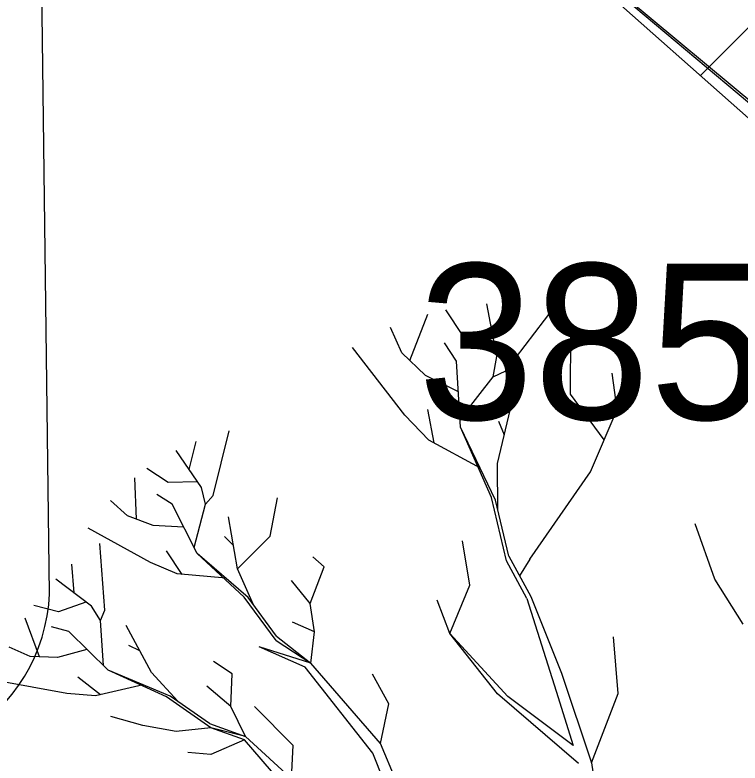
# Model space of a CAD drawing. Extents: x -438233 to -437334, y -1133133 to -1132623.
# Drawn here: x -438087.092 to -438083.6, y -1133016.633 to -1133013.033 of the extents above; entities that cross this region are included whole.
import ezdxf

# ---------------------------------------------------------------- set-up
doc = ezdxf.new("R2010")
doc.units = 0
for name, color, linetype in [('Vrstva 1', 7, 'Continuous'), ('Vrstva 11', 7, 'Continuous'), ('Vrstva 3', 7, 'Continuous'), ('Vrstva 40', 7, 'Continuous')]:
    doc.layers.add(name, color=color, linetype=linetype)

msp = doc.modelspace()

# ---------------------------------------------------------------- linework, layer by layer
at = {"layer": 'Vrstva 1'}
for p, q in [((-438084.7719, -1133014.6763), (-438084.8201, -1133014.424)), ((-438084.7954, -1133014.5534), (-438084.6954, -1133014.421)), ((-438084.7285, -1133014.7461), (-438084.4949, -1133014.4402)), ((-438085.1897, -1133014.6961), (-438085.1036, -1133014.4734)), ((-438084.9357, -1133014.5751), (-438085.0169, -1133014.4517)), ((-438085.2289, -1133014.6588), (-438085.283, -1133014.5378)), ((-438084.7809, -1133014.6371), (-438084.9357, -1133014.5751)), ((-438084.4167, -1133014.8575), (-438084.4149, -1133014.5631)), ((-438084.9664, -1133014.6991), (-438085.023, -1133014.6118)), ((-438085.2138, -1133014.9586), (-438085.4661, -1133014.6335)), ((-438085.1145, -1133014.7678), (-438085.2289, -1133014.6588)), ((-438084.7888, -1133014.7744), (-438084.7719, -1133014.6763)), ((-438084.9459, -1133015.017), (-438084.9664, -1133014.6991)), ((-438084.9567, -1133014.8466), (-438085.1145, -1133014.7678)), ((-438084.7888, -1133014.7744), (-438084.7285, -1133014.7461)), ((-438084.1927, -1133014.9321), (-438084.2156, -1133014.7563)), ((-438084.9477, -1133014.9785), (-438084.7888, -1133014.7744)), ((-438084.2547, -1133015.0784), (-438084.4167, -1133014.8575)), ((-438084.7677, -1133015.1916), (-438084.6972, -1133014.8948)), ((-438085.0735, -1133015.0929), (-438085.103, -1133014.9321)), ((-438084.3203, -1133015.232), (-438084.1927, -1133014.9321)), ((-438085.0982, -1133015.079), (-438085.2138, -1133014.9586)), ((-438084.7966, -1133015.356), (-438084.9459, -1133015.017)), ((-438084.7773, -1133015.368), (-438084.9459, -1133015.017)), ((-438084.7352, -1133015.0556), (-438084.7623, -1133014.9899)), ((-438086.138, -1133015.3457), (-438086.0603, -1133015.0339)), ((-438086.2524, -1133015.2205), (-438086.2198, -1133015.0863)), ((-438084.8508, -1133015.2145), (-438085.0982, -1133015.079)), ((-438086.194, -1133015.3066), (-438086.315, -1133015.1296)), ((-438084.7659, -1133015.418), (-438084.7677, -1133015.1916)), ((-438086.3535, -1133015.2831), (-438086.4565, -1133015.2163)), ((-438084.6123, -1133015.6516), (-438084.3203, -1133015.232)), ((-438086.507, -1133015.4595), (-438086.5149, -1133015.2609)), ((-438086.2144, -1133015.2795), (-438086.3535, -1133015.2831)), ((-438086.1747, -1133015.3867), (-438086.194, -1133015.3066)), ((-438086.3348, -1133015.3879), (-438086.4077, -1133015.3403)), ((-438086.1747, -1133015.3867), (-438086.138, -1133015.3457)), ((-438086.5498, -1133015.4439), (-438086.6311, -1133015.3692)), ((-438085.8622, -1133015.5414), (-438085.8273, -1133015.3572)), ((-438084.7255, -1133015.6606), (-438084.7966, -1133015.356)), ((-438084.7141, -1133015.6371), (-438084.7773, -1133015.368)), ((-438086.2144, -1133015.6239), (-438086.3348, -1133015.3879)), ((-438086.2289, -1133015.5956), (-438086.1747, -1133015.3867)), ((-438086.4257, -1133015.4896), (-438086.5498, -1133015.4439)), ((-438086.02, -1133015.6992), (-438086.0639, -1133015.4487)), ((-438086.2794, -1133015.4981), (-438086.4257, -1133015.4896)), ((-438083.7213, -1133015.7479), (-438083.8164, -1133015.4818)), ((-438086.439, -1133015.6684), (-438086.7388, -1133015.5035)), ((-438086.0404, -1133015.5848), (-438086.0826, -1133015.5432)), ((-438086.02, -1133015.6992), (-438085.8622, -1133015.5414)), ((-438086.6581, -1133015.8972), (-438086.6828, -1133015.5769)), ((-438084.9019, -1133015.7768), (-438084.9369, -1133015.5631)), ((-438086.2867, -1133015.725), (-438086.3625, -1133015.6113)), ((-438085.9881, -1133015.834), (-438086.2144, -1133015.6239)), ((-438085.9694, -1133015.837), (-438086.2144, -1133015.6239)), ((-438086.3108, -1133015.7226), (-438086.439, -1133015.6684)), ((-438085.6033, -1133015.6883), (-438085.6569, -1133015.6414)), ((-438084.6268, -1133015.8418), (-438084.7255, -1133015.6606)), ((-438084.7141, -1133015.6371), (-438084.6081, -1133015.8322)), ((-438084.6123, -1133015.6516), (-438084.6629, -1133015.7323)), ((-438086.8069, -1133015.8147), (-438086.8183, -1133015.6763)), ((-438085.9435, -1133015.8713), (-438086.02, -1133015.6992)), ((-438085.6702, -1133015.8647), (-438085.6033, -1133015.6883)), ((-438086.0766, -1133015.7437), (-438086.3108, -1133015.7226)), ((-438086.7238, -1133015.8774), (-438086.8942, -1133015.7479)), ((-438085.6702, -1133015.8647), (-438085.7605, -1133015.7545)), ((-438084.9977, -1133016.0098), (-438084.9019, -1133015.7768)), ((-438083.5846, -1133015.9641), (-438083.7213, -1133015.7479)), ((-438086.925, -1133015.819), (-438086.925, -1133015.819)), ((-438085.8333, -1133016.0441), (-438085.9881, -1133015.834)), ((-438085.8321, -1133016.0225), (-438085.9694, -1133015.837)), ((-438084.9977, -1133016.0098), (-438085.0585, -1133015.8497)), ((-438084.6268, -1133015.8418), (-438084.4865, -1133016.2868)), ((-438084.6081, -1133015.8322), (-438084.4606, -1133016.2007)), ((-438086.8821, -1133015.9057), (-438087.0007, -1133015.875)), ((-438086.7509, -1133015.8587), (-438086.8821, -1133015.9057)), ((-438086.6798, -1133015.9478), (-438086.7238, -1133015.8774)), ((-438085.6497, -1133016.0008), (-438085.6702, -1133015.8647)), ((-438086.6798, -1133015.9478), (-438086.6581, -1133015.8972)), ((-438086.973, -1133016.1224), (-438087.0429, -1133015.9364)), ((-438086.6654, -1133016.1639), (-438086.6798, -1133015.9478)), ((-438085.6497, -1133016.0008), (-438085.7557, -1133015.9556)), ((-438086.8321, -1133016.0002), (-438086.9158, -1133015.9773)), ((-438086.4348, -1133016.1965), (-438086.5558, -1133015.9719)), ((-438086.6425, -1133016.1856), (-438086.8321, -1133016.0002)), ((-438085.8321, -1133016.0225), (-438085.8321, -1133016.0225)), ((-438085.8321, -1133016.0225), (-438085.6672, -1133016.1531)), ((-438085.6672, -1133016.1531), (-438085.6497, -1133016.0008)), ((-438084.7189, -1133016.312), (-438084.9977, -1133016.0098)), ((-438084.7683, -1133016.3), (-438084.9977, -1133016.0098)), ((-438084.1867, -1133016.2982), (-438084.209, -1133016.0249)), ((-438085.8333, -1133016.0441), (-438085.6672, -1133016.1531)), ((-438087.0176, -1133016.1206), (-438087.1187, -1133016.0754)), ((-438086.7448, -1133016.0863), (-438086.8863, -1133016.1254)), ((-438086.4902, -1133016.0935), (-438086.5438, -1133016.067)), ((-438085.6936, -1133016.1724), (-438085.9152, -1133016.0742)), ((-438085.6672, -1133016.1531), (-438085.9152, -1133016.0742)), ((-438086.8863, -1133016.1254), (-438087.0176, -1133016.1206)), ((-438086.0458, -1133016.2037), (-438086.1356, -1133016.1441)), ((-438085.3691, -1133016.586), (-438085.6936, -1133016.1724)), ((-438085.3312, -1133016.539), (-438085.6672, -1133016.1531)), ((-438086.3619, -1133016.3145), (-438086.6425, -1133016.1856)), ((-438086.3439, -1133016.3108), (-438086.6425, -1133016.1856)), ((-438086.3077, -1133016.3355), (-438086.4348, -1133016.1965)), ((-438086.0519, -1133016.3602), (-438086.0458, -1133016.2037)), ((-438085.2909, -1133016.3482), (-438085.3703, -1133016.2055)), ((-438084.4606, -1133016.2007), (-438084.3149, -1133016.6317)), ((-438086.8424, -1133016.2988), (-438087.1783, -1133016.2368)), ((-438086.6798, -1133016.3042), (-438086.7882, -1133016.2205)), ((-438086.4745, -1133016.2567), (-438086.7033, -1133016.3096)), ((-438086.0519, -1133016.3602), (-438086.1675, -1133016.2633)), ((-438086.7033, -1133016.3096), (-438086.8424, -1133016.2988)), ((-438086.1488, -1133016.4638), (-438086.3619, -1133016.3145)), ((-438086.1542, -1133016.4433), (-438086.3439, -1133016.3108)), ((-438084.3775, -1133016.6348), (-438084.7683, -1133016.3)), ((-438084.404, -1133016.5493), (-438084.7189, -1133016.312)), ((-438084.4865, -1133016.2868), (-438084.404, -1133016.5493)), ((-438084.3149, -1133016.6317), (-438084.1867, -1133016.2982)), ((-438085.3312, -1133016.539), (-438085.2909, -1133016.3482)), ((-438085.9808, -1133016.5053), (-438086.0519, -1133016.3602)), ((-438085.7514, -1133016.5481), (-438085.9375, -1133016.3608)), ((-438086.4751, -1133016.4529), (-438086.6298, -1133016.4084)), ((-438086.315, -1133016.4818), (-438086.4751, -1133016.4529)), ((-438086.1542, -1133016.4433), (-438085.9808, -1133016.5053)), ((-438086.1488, -1133016.4638), (-438086.315, -1133016.4818)), ((-438085.9808, -1133016.5053), (-438086.1488, -1133016.4638)), ((-438085.9862, -1133016.5216), (-438086.1488, -1133016.4638)), ((-438085.9862, -1133016.5216), (-438086.1488, -1133016.5926)), ((-438085.6082, -1133016.9593), (-438085.9862, -1133016.5216)), ((-438085.5136, -1133016.9334), (-438085.9808, -1133016.5053)), ((-438085.7593, -1133016.7076), (-438085.7514, -1133016.5481)), ((-438085.1036, -1133017.0779), (-438085.3312, -1133016.539)), ((-438086.1488, -1133016.5926), (-438086.2596, -1133016.5818)), ((-438085.1777, -1133017.052), (-438085.3691, -1133016.586)), ((-438084.3149, -1133016.6317), (-438084.274, -1133016.9304))]:
    msp.add_line(p, q, dxfattribs=at)
at = {"layer": 'Vrstva 11'}
msp.add_lwpolyline([(-438086.925, -1133015.819), (-438087.054, -1133005.669)], dxfattribs=at)
msp.add_arc((-438087.7599, -1133015.7824), 0.8357, 242.4041, 357.4888, dxfattribs=at)
at = {"layer": 'Vrstva 40'}
for p, q in [((-438083.7911, -1133013.3239), (-438076.9204, -1133006.4532)), ((-438085.2072, -1133012.0709), (-438082.7375, -1133014.1442))]:
    msp.add_line(p, q, dxfattribs=at)
msp.add_lwpolyline([(-438006.5668, -1132951.3629), (-438080.295, -1133016.157), (-438085.2072, -1133012.0709), (-438080.5464, -1133006.8034), (-438077.1818, -1133006.2314), (-438076.5557, -1133006.7587), (-438075.9136, -1133005.9921), (-438066.4017, -1132994.506), (-438073.0336, -1132988.8171), (-438072.3528, -1132988.0234), (-438069.6652, -1132990.252), (-438068.2866, -1132988.6064), (-438065.6037, -1132990.8541), (-438063.7995, -1132988.7005), (-438061.1166, -1132990.9482), (-438050.7956, -1132978.6286), (-438047.7203, -1132977.5896), (-438045.2045, -1132976.3935), (-438042.6778, -1132974.8844), (-438040.928, -1132973.6336), (-438039.5901, -1132972.5144), (-438037.876, -1132970.8704), (-438035.3972, -1132967.8064), (-438020.0066, -1132954.1238)], dxfattribs=at)
msp.add_lwpolyline([(-438082.4965, -1133001.7817), (-438084.1311, -1133003.6259), (-438080.5464, -1133006.8034), (-438085.2072, -1133012.0709), (-438082.6507, -1133014.333), (-438076.5557, -1133006.7587)], close=True, dxfattribs=at)

# ---------------------------------------------------------------- texts
at = {"layer": 'Vrstva 3'}
msp.add_text('385.02 ', height=0.75, dxfattribs=at).set_placement((-438085.151, -1133014.98))

doc.saveas('drawing.dxf')
